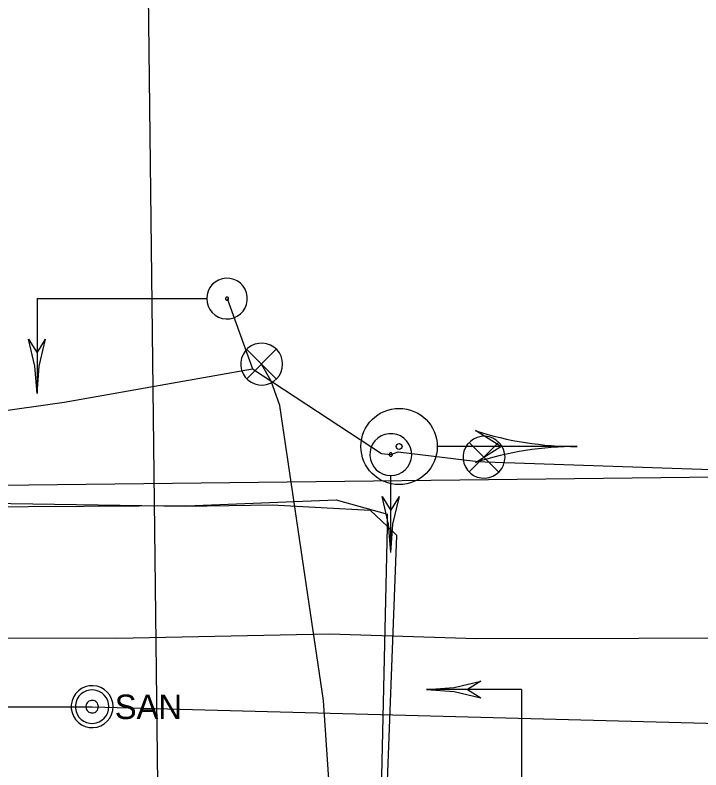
# Model space of a CAD drawing. Extents: x 600849 to 606371, y 330010 to 403088.
# Drawn here: x 602128.7 to 602236.6, y 376777.1 to 376895.9 of the extents above; entities that cross this region are included whole.
import ezdxf

# ---------------------------------------------------------------- set-up
doc = ezdxf.new("R2010")
doc.units = 0
for name, color, linetype in [('Default', 7, 'Continuous'), ('E_SIG', 7, 'Continuous'), ('E_SIG_Conduit', 7, 'Continuous'), ('E_UTL_E_UG', 7, 'Continuous'), ('E_UTL_G_UG', 7, 'Continuous'), ('E_UTL_Overhead', 7, 'Continuous'), ('E_UTL_SAN', 7, 'Continuous'), ('E_UTL_SAN_UG', 7, 'Continuous'), ('E_UTL_W_UG', 7, 'Continuous')]:
    doc.layers.add(name, color=color, linetype=linetype)

# ---------------------------------------------------------------- blocks, each defined once
blk = doc.blocks.new('PBX')
at = {"layer": 'Default'}
for p, q in [((15, 16), (-16, -15)), ((-16, 15), (15, -16))]:
    blk.add_line(p, q, dxfattribs=at)
blk.add_circle((0, 0), 22, dxfattribs=at)
blk = doc.blocks.new('_U263')
at = {"layer": 'E_SIG', "xscale": 4.574423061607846e-09, "yscale": 4.574423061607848e-09, "rotation": 8.537736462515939e-07}
blk.add_blockref('PBX', (0, 0), dxfattribs=at)

msp = doc.modelspace()

# ---------------------------------------------------------------- linework, layer by layer
at = {"layer": 'E_SIG'}
for points in [[(602158.85, 376851.25), (602158.91, 376850.65), (602159.08, 376850.06), (602159.36, 376849.52), (602159.73, 376849.04), (602160.19, 376848.64), (602160.72, 376848.34), (602161.29, 376848.14), (602161.9, 376848.05), (602162.51, 376848.08), (602163.1, 376848.23), (602163.65, 376848.48), (602164.15, 376848.83), (602164.57, 376849.27), (602164.9, 376849.79), (602165.12, 376850.35), (602165.24, 376850.95), (602165.24, 376851.56), (602165.12, 376852.16), (602164.9, 376852.72), (602164.57, 376853.23), (602164.15, 376853.67), (602163.65, 376854.03), (602163.1, 376854.28), (602162.51, 376854.42), (602161.9, 376854.45), (602161.29, 376854.37), (602160.72, 376854.17), (602160.19, 376853.86), (602159.73, 376853.46), (602159.36, 376852.99), (602159.08, 376852.44), (602158.91, 376851.86), (602158.85, 376851.25)], [(602161.81, 376851.25), (602161.81, 376851.21), (602161.82, 376851.16), (602161.84, 376851.12), (602161.87, 376851.08), (602161.91, 376851.05), (602161.95, 376851.03), (602161.99, 376851.02), (602162.04, 376851.01), (602162.08, 376851.01), (602162.13, 376851.02), (602162.17, 376851.04), (602162.21, 376851.07), (602162.24, 376851.1), (602162.27, 376851.14), (602162.29, 376851.18), (602162.29, 376851.23), (602162.29, 376851.28), (602162.29, 376851.32), (602162.27, 376851.37), (602162.24, 376851.41), (602162.21, 376851.44), (602162.17, 376851.47), (602162.13, 376851.49), (602162.08, 376851.5), (602162.04, 376851.5), (602161.99, 376851.49), (602161.95, 376851.48), (602161.91, 376851.45), (602161.87, 376851.42), (602161.84, 376851.39), (602161.82, 376851.34), (602161.81, 376851.3), (602161.81, 376851.25)], [(602132.16, 376851.25), (602158.79, 376851.25)], [(602132.16, 376851.25), (602132.16, 376836.31)], [(602139.63, 376851.25), (602139.63, 376851.25)], [(602132.16, 376836.31), (602131.82, 376840.63), (602130.82, 376844.85)], [(602130.82, 376844.85), (602132.16, 376842.71)], [(602132.16, 376836.31), (602132.49, 376840.63), (602133.49, 376844.85)], [(602132.16, 376842.71), (602133.49, 376844.85)], [(602170.8, 376840.94), (602170.74, 376841.56), (602170.57, 376842.17), (602170.28, 376842.72), (602169.89, 376843.22), (602169.42, 376843.63), (602168.87, 376843.94), (602168.28, 376844.15), (602167.66, 376844.24), (602167.03, 376844.21), (602166.42, 376844.06), (602165.85, 376843.8), (602165.34, 376843.43), (602164.91, 376842.98), (602164.57, 376842.45), (602164.34, 376841.87), (602164.22, 376841.25), (602164.22, 376840.63), (602164.34, 376840.01), (602164.57, 376839.43), (602164.91, 376838.9), (602165.34, 376838.45), (602165.85, 376838.08), (602166.42, 376837.82), (602167.03, 376837.67), (602167.66, 376837.64), (602168.28, 376837.73), (602168.87, 376837.94), (602169.42, 376838.25), (602169.89, 376838.66), (602170.28, 376839.16), (602170.57, 376839.71), (602170.74, 376840.31), (602170.8, 376840.94)], [(602169.77, 376843.27), (602165.16, 376838.62)], [(602165.16, 376843.23), (602169.81, 376838.57)], [(602205.12, 376827.97), (602201.12, 376830.48)], [(602187.81, 376823.41), (602188.44, 376823.47), (602189.04, 376823.65), (602189.6, 376823.94), (602190.09, 376824.33), (602190.5, 376824.8), (602190.81, 376825.34), (602191.02, 376825.94), (602191.11, 376826.56), (602191.08, 376827.18), (602190.93, 376827.79), (602190.67, 376828.36), (602190.31, 376828.87), (602189.85, 376829.31), (602189.33, 376829.65), (602188.74, 376829.88), (602188.13, 376830), (602187.5, 376830), (602186.88, 376829.88), (602186.3, 376829.65), (602185.77, 376829.31), (602185.32, 376828.87), (602184.96, 376828.36), (602184.69, 376827.79), (602184.55, 376827.18), (602184.52, 376826.56), (602184.61, 376825.94), (602184.81, 376825.34), (602185.13, 376824.8), (602185.54, 376824.33), (602186.03, 376823.94), (602186.59, 376823.65), (602187.19, 376823.47), (602187.81, 376823.41)], [(602205.79, 376826.3), (602205.73, 376826.92), (602205.56, 376827.53), (602205.27, 376828.08), (602204.88, 376828.58), (602204.41, 376828.99), (602203.86, 376829.3), (602203.27, 376829.51), (602202.65, 376829.6), (602202.02, 376829.57), (602201.41, 376829.42), (602200.84, 376829.16), (602200.33, 376828.79), (602199.9, 376828.34), (602199.56, 376827.81), (602199.33, 376827.23), (602199.21, 376826.61), (602199.21, 376825.99), (602199.33, 376825.37), (602199.56, 376824.79), (602199.9, 376824.26), (602200.33, 376823.81), (602200.84, 376823.44), (602201.41, 376823.18), (602202.02, 376823.03), (602202.65, 376823), (602203.27, 376823.09), (602203.86, 376823.3), (602204.41, 376823.61), (602204.88, 376824.02), (602205.27, 376824.52), (602205.56, 376825.07), (602205.73, 376825.68), (602205.79, 376826.3)], [(602217.12, 376827.97), (602195.22, 376827.97)], [(602204.76, 376828.63), (602200.15, 376823.98)], [(602200.15, 376828.59), (602204.8, 376823.93)], [(602201.12, 376825.48), (602205.12, 376827.97)], [(602187.81, 376826.46), (602187.86, 376826.47), (602187.91, 376826.48), (602187.95, 376826.5), (602187.99, 376826.53), (602188.02, 376826.57), (602188.04, 376826.61), (602188.06, 376826.65), (602188.07, 376826.7), (602188.06, 376826.75), (602188.05, 376826.8), (602188.03, 376826.84), (602188, 376826.88), (602187.97, 376826.91), (602187.93, 376826.94), (602187.88, 376826.96), (602187.84, 376826.96), (602187.79, 376826.96), (602187.74, 376826.96), (602187.7, 376826.94), (602187.66, 376826.91), (602187.62, 376826.88), (602187.59, 376826.84), (602187.57, 376826.8), (602187.56, 376826.75), (602187.56, 376826.7), (602187.57, 376826.65), (602187.58, 376826.61), (602187.61, 376826.57), (602187.64, 376826.53), (602187.68, 376826.5), (602187.72, 376826.48), (602187.77, 376826.47), (602187.81, 376826.46)], [(602187.81, 376811.31), (602187.81, 376823.36)], [(602187.81, 376811.31), (602187.47, 376815.77), (602186.44, 376820.11)], [(602186.44, 376820.11), (602187.81, 376817.91)], [(602187.81, 376811.31), (602188.16, 376815.77), (602189.19, 376820.11)], [(602187.81, 376817.91), (602189.19, 376820.11)], [(602193.45, 376789.75), (602197.77, 376790.08), (602201.99, 376791.08)], [(602201.99, 376791.08), (602199.86, 376789.75)], [(602208.4, 376789.75), (602193.45, 376789.75)], [(602193.45, 376789.75), (602197.77, 376789.41), (602201.99, 376788.41)], [(602199.86, 376789.75), (602201.99, 376788.41)], [(602208.4, 376789.75), (602208.4, 376763.11)], [(602208.4, 376782.27), (602208.4, 376782.27)]]:
    msp.add_lwpolyline(points, dxfattribs=at)
for radius in [6, 0.459]:
    msp.add_circle((602189.12, 376827.98), radius, dxfattribs=at)
for centre, start, end in [((602217.12, 376880.42), 252.2377, 270), ((602217.12, 376775.53), 90, 107.7623)]:
    msp.add_arc(centre, 52.45, start, end, dxfattribs=at)
at = {"layer": 'E_SIG_Conduit'}
for points in [[(602162.05, 376851.25), (602166.06, 376840.21), (602186.37, 376826.9), (602187.81, 376826.71), (602188.98, 376827.12), (602199.79, 376825.83), (602201.12, 376825.66), (602202.65, 376825.59), (602238.27, 376824.35), (602292.88, 376824.44), (602318.6, 376821.99), (602354.28, 376816.84), (602432.89, 376810.89), (602434.26, 376809.89), (602434.33, 376803.64)], [(602180.12, 376752.04), (602178.55, 376768.66), (602177.23, 376788), (602173.91, 376810.33), (602170.34, 376834.43), (602169.02, 376838.26), (602167.48, 376840.96)], [(602032.58, 376817.05), (602042.66, 376817.8), (602063.01, 376821.14), (602070.44, 376822.68), (602091.39, 376828.55), (602136.41, 376834.94), (602166.06, 376840.21)], [(602007.27, 376823.08), (602032.58, 376817.05), (602057.31, 376817.61), (602086.07, 376818.25), (602104.55, 376818.37), (602156.99, 376818.68), (602179.2, 376819.57), (602187.32, 376817.34)], [(602070.44, 376822.68), (602086.81, 376819.65), (602155.54, 376818.57), (602169.17, 376818.79), (602184.57, 376817.96)], [(602186.63, 376757.46), (602188.79, 376813.96), (602187.28, 376815.39), (602184.57, 376817.96)]]:
    msp.add_lwpolyline(points, dxfattribs=at)
at = {"layer": 'E_UTL_E_UG'}
msp.add_lwpolyline([(602190.41, 375209.68), (602189.93, 375211.21), (602187.05, 375221.7), (602186.15, 375233.49), (602184.79, 375343.38), (602188.12, 375756.65), (602190.01, 375868.4), (602189.17, 375920.06), (602191.12, 375971.36), (602186.02, 376040.13), (602188.46, 376124.45), (602186.48, 376202.65), (602189.22, 376676.59), (602187.24, 376718.66), (602187.01, 376756.48), (602186.63, 376757.46), (602186.36, 376773.8), (602187.28, 376815.39), (602187.32, 376817.34)], dxfattribs=at)
at = {"layer": 'E_UTL_G_UG'}
msp.add_lwpolyline([(602060.57, 376799.64), (602077.65, 376800.09), (602087.98, 376797.91), (602089.71, 376797.87), (602090.16, 376797.9), (602144.73, 376797.84), (602178.11, 376798.52), (602201.32, 376797.77), (602252.39, 376797.86), (602274.65, 376797.23), (602363.14, 376796.93), (602390.28, 376796.79), (602422.58, 376795.6), (602516.4, 376797.87), (602553.47, 376797.49)], dxfattribs=at)
at = {"layer": 'E_UTL_Overhead'}
msp.add_lwpolyline([(602063.01, 376821.14), (602329.71, 376824.27)], dxfattribs=at)
at = {"layer": 'E_UTL_SAN'}
for points in [[(602144.12, 376787.05), (602144.06, 376787.67), (602143.89, 376788.27), (602143.6, 376788.83), (602143.21, 376789.32), (602142.74, 376789.73), (602142.2, 376790.05), (602141.6, 376790.25), (602140.98, 376790.34), (602140.35, 376790.31), (602139.75, 376790.16), (602139.17, 376789.9), (602138.66, 376789.54), (602138.23, 376789.09), (602137.89, 376788.56), (602137.66, 376787.98), (602137.54, 376787.36), (602137.54, 376786.73), (602137.66, 376786.12), (602137.89, 376785.53), (602138.23, 376785.01), (602138.66, 376784.55), (602139.17, 376784.19), (602139.75, 376783.93), (602140.35, 376783.78), (602140.98, 376783.75), (602141.6, 376783.84), (602142.2, 376784.04), (602142.74, 376784.36), (602143.21, 376784.77), (602143.6, 376785.26), (602143.89, 376785.82), (602144.06, 376786.42), (602144.12, 376787.05)], [(602143.46, 376787.05), (602143.42, 376787.55), (602143.28, 376788.03), (602143.05, 376788.47), (602142.74, 376788.87), (602142.36, 376789.2), (602141.92, 376789.45), (602141.45, 376789.61), (602140.95, 376789.68), (602140.45, 376789.66), (602139.96, 376789.54), (602139.5, 376789.33), (602139.1, 376789.04), (602138.75, 376788.68), (602138.48, 376788.26), (602138.29, 376787.79), (602138.2, 376787.3), (602138.2, 376786.79), (602138.29, 376786.3), (602138.48, 376785.84), (602138.75, 376785.41), (602139.1, 376785.05), (602139.5, 376784.76), (602139.96, 376784.55), (602140.45, 376784.43), (602140.95, 376784.41), (602141.45, 376784.48), (602141.92, 376784.64), (602142.36, 376784.9), (602142.74, 376785.22), (602143.05, 376785.62), (602143.28, 376786.06), (602143.42, 376786.55), (602143.46, 376787.05)], [(602141.81, 376787.05), (602141.8, 376787.23), (602141.74, 376787.41), (602141.66, 376787.58), (602141.54, 376787.73), (602141.4, 376787.85), (602141.24, 376787.95), (602141.06, 376788.01), (602140.87, 376788.03), (602140.68, 376788.03), (602140.5, 376787.98), (602140.33, 376787.9), (602140.18, 376787.79), (602140.05, 376787.66), (602139.94, 376787.5), (602139.87, 376787.32), (602139.84, 376787.14), (602139.84, 376786.95), (602139.87, 376786.77), (602139.94, 376786.59), (602140.05, 376786.43), (602140.18, 376786.3), (602140.33, 376786.19), (602140.5, 376786.11), (602140.68, 376786.07), (602140.87, 376786.06), (602141.06, 376786.08), (602141.24, 376786.15), (602141.4, 376786.24), (602141.54, 376786.36), (602141.66, 376786.51), (602141.74, 376786.68), (602141.8, 376786.86), (602141.81, 376787.05)]]:
    msp.add_lwpolyline(points, dxfattribs=at)
at = {"layer": 'E_UTL_SAN_UG'}
for p, q in [((602079.67, 376786.95), (602140.84, 376787.03)), ((602140.84, 376787.03), (602270.13, 376783.58))]:
    msp.add_line(p, q, dxfattribs=at)
at = {"layer": 'E_UTL_W_UG'}
msp.add_lwpolyline([(602145, 376358.27), (602144.67, 376438.27), (602144.32, 376557.1), (602146.71, 376668.9), (602150.78, 376719.05), (602151.42, 376736.03), (602151.36, 376757.15), (602149.74, 376894.68), (602147.56, 377076.39), (602146.22, 377133.16), (602145.63, 377226.09), (602145.59, 377228.09), (602145.58, 377347.62)], dxfattribs=at)

# ---------------------------------------------------------------- block references
at = {"layer": 'E_SIG', "xscale": 0.32808333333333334, "yscale": 0.32808333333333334}
for p in [(602167.22, 376841.34), (602202.49, 376826.3)]:
    msp.add_blockref('_U263', p, dxfattribs=at)

# ---------------------------------------------------------------- texts
at = {"layer": 'E_UTL_SAN'}
msp.add_text('SAN', height=3.849, dxfattribs=at).set_placement((602144.39, 376785.1))

doc.saveas('drawing.dxf')
